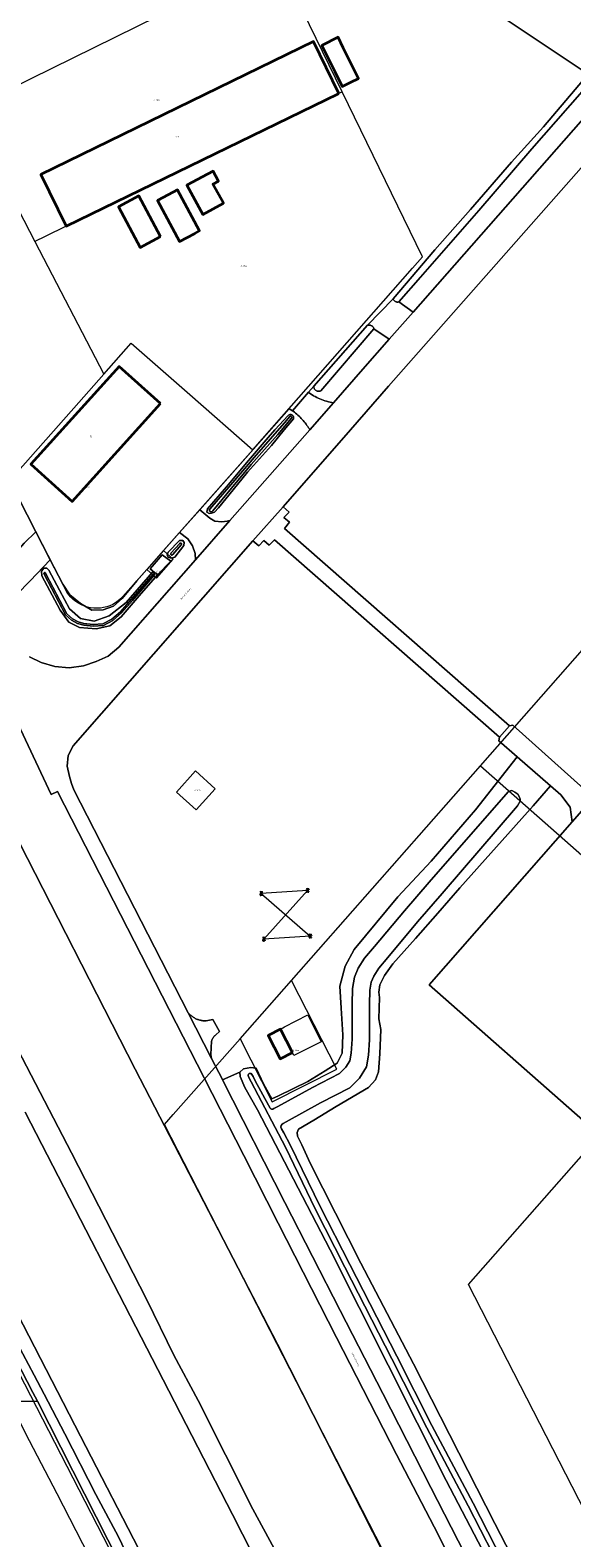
# Model space of a CAD drawing. Header units: metres. Extents: x 250001 to 257773, y 598992 to 609118.
# Tile 550 of 656: x 253378 to 253521, y 605708 to 606105. Entities that reach past the tile are written whole.
import ezdxf
from ezdxf.enums import TextEntityAlignment as Align
from ezdxf.lldxf.tags import DXFTag

# ---------------------------------------------------------------- set-up
doc = ezdxf.new("R2010")
doc.units = ezdxf.units.M
for name, color, linetype, lineweight in [('B-WE-GR-GRAS-GV', 252, 'Continuous', 13), ('B-WE-GR-GROENVOORZIENING-GV', 252, 'Continuous', 18), ('B-WE-IE-MEUBILAIR_WEGMEUBILAIR_HOOGSPANNINGSMAST-G', 252, 'Continuous', 18), ('B-WE-IE-MEUBILAIR_WEGMEUBILAIR_HOOGSPANNINGSMAST-S', 252, 'Continuous', 25), ('B-WE-IE-TERREINAFSCHEIDING_KUNSTMATIG_HEKWERK-G', 252, 'IE-TERREINAFSCHEIDING-KUNSTMATIG', 18), ('B-WE-KG-GRENS_PERCEEL-G', 150, 'KG-PERCEEL', 18), ('B-WE-KG-GRENS_PERCEEL-S', 150, 'Continuous', 25), ('B-WE-OG-BEBOUWING-GV', 1, 'Continuous', 35), ('B-WE-OG-BEBOUWING-T18', 7, 'Continuous', 18), ('B-WE-OG-TERREIN_ERF-GV', 7, 'Continuous', 18), ('B-WE-OG-TOPOGRAFIE-T18', 2, 'Continuous', 18), ('B-WE-OG-WATER-GV', 252, 'Continuous', 18), ('B-WE-OG-WATER_GREPPEL-GV', 252, 'Continuous', 18), ('B-WE-OG-WATER_SLOOT-GV', 252, 'Continuous', 18), ('B-WE-VH-ONVERHARD-GV', 252, 'Continuous', 18), ('B-WE-VH-VERHARDING_GESLOTEN-GV', 252, 'Continuous', 18), ('B-WE-VH-VERHARDING_OPEN-GV', 252, 'Continuous', 18), ('X-XX-AL-REFERENTIE-G', 7, 'Continuous', 18)]:
    doc.layers.add(name, color=color, linetype=linetype, lineweight=lineweight)
doc.styles.add('NLCS-ISO', font='NLCS-ISO.ttf')
doc.styles.add('NLCS-ISO-ANNOTATIEF-T18', font='NLCS-ISO.ttf', dxfattribs={"height": 1.8})
doc.styles.get("Standard").update_dxf_attribs({"font": 'NLCS-ISO.ttf'})
doc.linetypes.add('IE-TERREINAFSCHEIDING-KUNSTMATIG', pattern='A,4,[82,NLCS.shx,S=0.75,R=90,X=0,Y=0],4,-2', length=10)
tags = doc.linetypes.add('KG-PERCEEL', pattern='A,5.5,-2,["P",Standard,S=1.8,R=0,X=-0.5,Y=-0.9],-2,5.5,-2,[5,NLCS.SHX,S=0.75,R=0,X=0,Y=0],-2', length=19).pattern_tags.tags
tags[6] = DXFTag(74, 10)

# ---------------------------------------------------------------- blocks, each defined once
blk = doc.blocks.new('SKG-PERCEELNUMMER-SO')
at = {"style": 'NLCS-ISO', "oblique": 10, "flags": 1}
blk.add_attdef('GEMEENTECODE', text='', height=1.8, dxfattribs=at).set_placement((0, 2.6), align=Align.MIDDLE_CENTER)
at = {"style": 'NLCS-ISO', "oblique": 10}
blk.add_attdef('SECTIE', text='', height=1.8, dxfattribs=at).set_placement((-0.5, 0), align=Align.MIDDLE_RIGHT)
blk.add_attdef('PERCEELNUMMER', text='', height=1.8, dxfattribs=at).set_placement((0.5, 0), align=Align.MIDDLE_LEFT)
blk = doc.blocks.new('BS2021-132-Xref-KAD-20210617')
at = {"layer": 'B-WE-KG-GRENS_PERCEEL-G', "flags": 128}
for points in [[(253460.108, 606089.057), (253442.877, 606124.44)], [(253439.232, 606122.644), (253361.165, 606084.18)], [(253460.108, 606089.057), (253459.209, 606088.619), (253387.349, 606053.626), (253381.799, 606050.923), (253379.101, 606049.61)], [(253481.272, 606045.595), (253460.108, 606089.057)], [(253366.134, 606074.604), (253379.101, 606049.61)], [(253379.101, 606049.61), (253397.268, 606014.594)], [(253481.272, 606045.595), (253478.571, 606042.522)], [(253436.548, 605994.718), (253478.571, 606042.522)], [(253397.268, 606014.594), (253404.519, 606022.82), (253419.967, 606009.269), (253436.548, 605994.718)], [(253372.647, 605986.677), (253390.706, 606007.149), (253397.268, 606014.594)], [(253436.548, 605994.718), (253413.019, 605968.155)], [(253387.15, 605957.947), (253381.085, 605969.772), (253372.5, 605986.511), (253372.647, 605986.677)], [(253496.49, 605911.43), (253562.39, 605986.31)], [(253413.019, 605968.155), (253408.595, 605963.16)], [(253415.573, 605965.888), (253413.019, 605968.155)], [(253411.144, 605960.888), (253415.573, 605965.888)], [(253408.595, 605963.16), (253402.31, 605956.065)], [(253408.595, 605963.16), (253411.144, 605960.888)], [(253470.56, 605649.139), (253457.9, 605674.94), (253446.08, 605697.87), (253436.54, 605715.57), (253422.18, 605744.18), (253415.72, 605756.15), (253408.6, 605770.75), (253388.75, 605809.41), (253366.24, 605852.73), (253337.08, 605908.04), (253312.5, 605956.97), (253312.182, 605957.553)], [(253402.31, 605956.065), (253401.714, 605955.452), (253401.064, 605954.897), (253400.366, 605954.404), (253399.625, 605953.977), (253398.848, 605953.621), (253398.042, 605953.337), (253397.213, 605953.129), (253396.368, 605952.999), (253395.514, 605952.946), (253394.66, 605952.973), (253393.812, 605953.078), (253392.977, 605953.262), (253392.162, 605953.521), (253391.375, 605953.854), (253390.622, 605954.258), (253389.909, 605954.73), (253389.243, 605955.266), (253388.629, 605955.861), (253388.072, 605956.51), (253387.578, 605957.207), (253387.15, 605957.947)], [(253446.76, 605854.9), (253496.49, 605911.43)], [(253496.49, 605911.43), (253562.46, 605853.27)], [(253426.556, 605639.316), (253418.192, 605655.327), (253407.346, 605676.526), (253396.763, 605696.651), (253384.979, 605719.589), (253377.667, 605733.601), (253371.834, 605745.185), (253368.177, 605752.239), (253364.861, 605760.562), (253361.481, 605769.315), (253358.659, 605776.21), (253356.44, 605783.521), (253354.685, 605789.285), (253353.758, 605792.101), (253352.669, 605794.369), (253351.549, 605796.102), (253348.802, 605798.617), (253346.569, 605800.856), (253344.057, 605803.991), (253341.374, 605807.539), (253338.755, 605812.235), (253337.02, 605816.394), (253334.087, 605821.475), (253328.92, 605830.464), (253323.509, 605840.051), (253320.504, 605846.326), (253319.392, 605850.154), (253319.263, 605857.223), (253318.847, 605860.311)], [(253318.847, 605860.311), (253430.534, 605643.219)], [(253433.2, 605839.51), (253441.64, 605822.87), (253458.63, 605831.49), (253446.76, 605854.9)], [(253433.2, 605839.51), (253446.76, 605854.9)], [(253778.9, 605103.93), (253895.76, 605163.82), (253928.51, 605272.36), (253839.73, 605451.94), (253696.62, 605378.51), (253493.39, 605774.79), (253562.46, 605853.27)], [(253415.54, 605819.55), (253433.2, 605839.51)], [(253639.33, 605376.127), (253413.23, 605816.94), (253415.54, 605819.55)]]:
    blk.add_lwpolyline(points, dxfattribs=at)
blk.add_lwpolyline([(253416.436, 605904.509), (253421.461, 605910.077), (253426.658, 605905.387), (253421.633, 605899.819)], close=True, dxfattribs=at)
at = {"layer": 'B-WE-KG-GRENS_PERCEEL-S', "xscale": 0.2, "yscale": 0.2, "zscale": 0.2}
for p, values in [((253410.87, 606086.889), {'PERCEELNUMMER': '3824', 'SECTIE': 'A'}), ((253433.759, 606043.154), {'PERCEELNUMMER': '3825', 'SECTIE': 'A'}), ((253392.517, 605984.821), {'PERCEELNUMMER': '3411', 'SECTIE': 'A'}), ((253411.562, 605962.67), {'PERCEELNUMMER': '3639', 'SECTIE': 'A'}), ((253421.547, 605904.948), {'PERCEELNUMMER': '3874', 'SECTIE': 'A'}), ((253447.495, 605836.485), {'PERCEELNUMMER': '3032', 'SECTIE': 'A'})]:
    blk.add_blockref('SKG-PERCEELNUMMER-SO', p, dxfattribs=at).add_auto_attribs(values)
blk = doc.blocks.new('SKL-ET_HS_MAST-SO')
for p, q in [((0, 2.1), (-1.4, 1.8)), ((-1.4, 1.8), (-1.4, 1.6)), ((-1.4, 1.6), (0, 1.6)), ((0, 1.3), (-1.4, 1)), ((-1.4, 1), (-1.4, 0.9)), ((-1.4, 0.9), (0, 0.9)), ((-0.4, -0.4), (-0.1, 0.9)), ((0, 0), (-0.4, -0.4)), ((0, 0.5), (-0.2, 0.7)), ((0, 0.5), (-0.2, 0.3)), ((0, 0), (-0.2, 0.3)), ((-0.1, 0.9), (-0.1, 2)), ((0, 2.1), (1.4, 1.8)), ((1.4, 1.6), (0, 1.6)), ((0, 1.3), (1.4, 1)), ((1.4, 0.9), (0, 0.9)), ((0, 0.5), (0.2, 0.7)), ((0, 0.5), (0.2, 0.3)), ((0, 0), (0.2, 0.3)), ((0, 0), (0.4, -0.4)), ((0.1, 0.9), (0.1, 2)), ((0.4, -0.4), (0.1, 0.9)), ((1.4, 1.8), (1.4, 1.6)), ((1.4, 1), (1.4, 0.9)), ((-1, -1.8), (-0.4, -0.4)), ((-1, -1.8), (0, -0.8)), ((0, -0.8), (-0.4, -0.4)), ((0, -0.8), (0.4, -0.4)), ((1, -1.8), (0, -0.8)), ((1, -1.8), (0.4, -0.4))]:
    blk.add_line(p, q)
for points in [[(-1.4, -2), (-0.7, -2), (-0.7, -1.8), (-1.4, -1.8)], [(1.4, -2), (0.7, -2), (0.7, -1.8), (1.4, -1.8)]]:
    blk.add_lwpolyline(points, close=True)
blk = doc.blocks.new('BS2021-132-Xref-BGT-GRIJS-20210617-aangepast')
at = {"layer": 'B-WE-GR-GRAS-GV', "flags": 128}
for points in [[(253500.941, 606109.688), (253524.931, 606093.704)], [(253526.488, 606092.699), (253510.078, 606073.971), (253496.123, 606057.741), (253480.675, 606040.197), (253475.046, 606033.711), (253478.74, 606030.938), (253527.461, 606086.305)], [(253215.729, 606118.059), (253230.103, 606090.893), (253236.113, 606075.499), (253241.62, 606078.9), (253243.66, 606080.16), (253245.09, 606080.23), (253247.42, 606079.3), (253253.4, 606068.33), (253266.63, 606042.56), (253279.86, 606017.75), (253288.34, 606000), (253293.12, 605989.99), (253310.845, 605954.036), (253325.199, 605925.461), (253333.269, 605911.174), (253335.007, 605912.167), (253337.08, 605908.04), (253366.24, 605852.73), (253388.75, 605809.41), (253408.6, 605770.75), (253415.72, 605756.15), (253422.18, 605744.18), (253436.54, 605715.57), (253446.08, 605697.87)], [(253471.315, 605703.224), (253443.058, 605759.025), (253405.513, 605831.494), (253373.128, 605894.915)], [(253254.84, 605742.65), (253379.771, 605743.995), (253378.602, 605746.298), (253295.784, 605906.931)]]:
    blk.add_lwpolyline(points, dxfattribs=at)
at = {"layer": 'B-WE-GR-GROENVOORZIENING-GV', "flags": 128}
for points in [[(253261.527, 606112.482), (253290.816, 606054.697), (253304.707, 606027.948), (253336.377, 605966.591), (253355.031, 605933.65), (253355.824, 605927.379), (253354.909, 605925.621), (253354.543, 605924.682), (253361.14, 605911.503), (253367.49, 605900.929), (253373.128, 605894.915), (253405.513, 605831.494), (253443.058, 605759.025), (253471.315, 605703.224)], [(253492.45, 605694.81), (253484.29, 605710.86), (253474.42, 605730), (253458.59, 605760.76), (253443.2, 605790.92), (253434.16, 605808.71), (253423.726, 605829.259), (253385.046, 605904.692), (253383.37, 605903.858), (253367.181, 605938.281), (253361.884, 605948.952), (253357.032, 605958.396), (253352.35, 605966.4), (253345.87, 605979.25), (253336.73, 605997.54), (253335.47, 606000), (253324.6, 606021.37), (253311.65, 606046.64), (253300.19, 606069.12), (253288.4, 606092.25), (253276.74, 606114.77)], [(253572.482, 606125.118), (253472.266, 606011.44), (253462.255, 606000), (253444.492, 605979.702), (253446.083, 605978.302), (253444.703, 605976.883), (253446.162, 605975.597), (253444.877, 605973.995), (253504.162, 605922.006), (253505.033, 605922.127), (253526.317, 605903.081)], [(253523.524, 605818.022), (253482.964, 605853.699), (253520.681, 605896.661), (253520.141, 605900.52), (253517.691, 605903.754), (253514.984, 605906.12), (253510.42, 605900.92), (253491.04, 605879.29), (253485.27, 605872.63), (253479.36, 605865.93), (253473.4, 605859.23), (253471.19, 605856.17), (253470.03, 605853.74), (253469.76, 605851.76), (253469.9, 605850.37), (253469.75, 605844.76), (253470.28, 605841.93), (253470.03, 605835.57), (253469.69, 605830.76), (253468.88, 605828.73), (253467.02, 605826.66), (253458.54, 605821.62), (253452.6, 605818.05), (253448.56, 605815.65), (253448.21, 605814.85), (253448.35, 605813.81), (253449.42, 605811.52), (253451.67, 605806.69), (253464.96, 605780.37), (253478.89, 605753.84), (253500.29, 605711.82), (253532.34, 605649.56)], [(253377.696, 605940.165), (253380.772, 605938.634), (253384.361, 605937.584), (253388.132, 605937.265), (253391.964, 605937.748), (253395.27, 605938.907), (253398.458, 605940.335), (253401.199, 605942.675), (253414.464, 605957.78), (253421.444, 605965.728), (253421.369, 605967.409), (253420.609, 605969.431), (253419.408, 605971.2), (253417.225, 605972.888), (253405.976, 605960.186), (253402.15, 605955.513), (253399.862, 605953.495), (253397.083, 605952.513), (253394.086, 605952.457), (253391.142, 605954.199), (253388.361, 605956.487), (253386.485, 605959.283), (253383.177, 605965.739), (253377.842, 605960.196)], [(253295.784, 605906.931), (253378.602, 605746.298), (253379.771, 605743.995), (253429.253, 605646.536)], [(253404.55, 605701.1), (253401.11, 605708.3), (253395.21, 605719.42), (253386.97, 605735.42), (253381.55, 605745.89), (253378.89, 605750.83), (253374.48, 605759.27)], [(253500.08, 605698.87), (253487.52, 605723.1), (253456.89, 605783.86), (253446, 605804.9), (253437.79, 605820.75), (253434.46, 605826.63), (253433.19, 605829.57), (253433.15, 605830.71), (253428.578, 605828.713), (253444.93, 605796.37), (253459.54, 605767.95), (253470.83, 605746.02), (253483.44, 605721.29), (253495.99, 605696.72)]]:
    blk.add_lwpolyline(points, dxfattribs=at)
for points in [[(253365.621, 606000), (253333.985, 606061.62), (253322.817, 606056.291), (253319.877, 606046.253), (253323.22, 606039.78), (253333.64, 606019.91), (253343.6, 606000), (253344.34, 605998.52), (253353.97, 605979.54), (253362.471, 605963.153), (253366.619, 605962.049), (253368.202, 605962.05), (253369.923, 605963.015), (253371.781, 605965.012), (253376.322, 605970.109), (253379.416, 605973.078)], [(253472.481, 606023.825), (253468.447, 606026.613), (253454.426, 606010.248), (253454.295, 606010.194), (253454.158, 606010.155), (253454.019, 606010.132), (253453.877, 606010.125), (253453.736, 606010.133), (253453.596, 606010.158), (253453.46, 606010.198), (253453.329, 606010.253), (253453.206, 606010.323), (253453.091, 606010.406), (253452.986, 606010.501), (253452.892, 606010.608), (253452.812, 606010.724), (253452.744, 606010.849), (253452.692, 606010.981), (253452.654, 606011.117), (253452.632, 606011.257), (253452.626, 606011.399), (253452.63, 606011.485), (253451.229, 606009.871), (253451.387, 606009.748), (253451.767, 606009.472), (253452.156, 606009.209), (253452.553, 606008.959), (253452.959, 606008.724), (253453.372, 606008.502), (253453.793, 606008.294), (253454.221, 606008.101), (253454.655, 606007.923), (253455.095, 606007.759), (253455.54, 606007.611), (253455.99, 606007.478), (253456.444, 606007.36), (253456.902, 606007.258), (253457.364, 606007.171), (253457.785, 606007.107), (253465.527, 606015.922)], [(253447.013, 606005.014), (253446.106, 606005.502), (253422.572, 605978.927), (253425.219, 605976.7), (253426.546, 605975.879), (253428.379, 605975.691), (253429.769, 605975.881), (253430.501, 605976.04), (253451.544, 606000), (253451.433, 606000.19), (253451.236, 606000.51), (253451.029, 606000.828), (253450.81, 606001.145), (253450.581, 606001.46), (253450.342, 606001.772), (253450.093, 606002.082), (253449.835, 606002.387), (253449.568, 606002.689), (253449.292, 606002.986), (253449.008, 606003.279), (253448.716, 606003.566), (253448.416, 606003.848), (253448.11, 606004.123), (253447.797, 606004.391), (253447.479, 606004.653), (253447.155, 606004.907)], [(253446.292, 606003.98), (253446.407, 606003.994), (253446.522, 606003.992), (253446.637, 606003.975), (253446.747, 606003.942), (253446.852, 606003.894), (253446.949, 606003.832), (253447.037, 606003.756), (253447.114, 606003.67), (253447.178, 606003.574), (253447.228, 606003.47), (253447.263, 606003.36), (253447.283, 606003.246), (253447.287, 606003.131), (253447.275, 606003.016), (253447.247, 606002.904), (253447.24, 606002.883), (253444.793, 606000), (253441.479, 605995.802), (253435.153, 605988.81), (253431.359, 605984.131), (253427.454, 605979.451), (253426.464, 605978.295), (253425.693, 605977.964), (253425.033, 605977.909), (253424.427, 605978.294), (253424.559, 605979.152), (253429.564, 605984.933), (253435.394, 605991.87), (253440.561, 605997.903), (253442.314, 606000), (253445.885, 606003.773), (253445.975, 606003.845), (253446.074, 606003.905), (253446.181, 606003.95)], [(253417.189, 605970.839), (253418.07, 605970.839), (253418.455, 605970.289), (253418.345, 605969.463), (253415.981, 605966.38), (253415.045, 605966.16), (253414.22, 605966.38), (253413.999, 605967.04), (253414.219, 605967.7)], [(253412.698, 605966.989), (253414.935, 605965.349), (253411.387, 605961.729), (253406.571, 605956.252), (253401.83, 605950.702), (253398.838, 605948.291), (253395.261, 605947.486), (253390.881, 605947.849), (253388.107, 605949.308), (253385.769, 605952.445), (253380.947, 605961.495), (253380.873, 605962.736), (253381.457, 605963.539), (253382.26, 605963.539), (253382.771, 605962.955), (253385.62, 605957.701), (253388.251, 605952.812), (253391.099, 605950.258), (253394.749, 605949.53), (253398.69, 605950.992), (253403.142, 605954.425), (253410.072, 605962.458), (253410.638, 605962.338), (253409.503, 605963.337)]]:
    blk.add_lwpolyline(points, close=True, dxfattribs=at)
at = {"layer": 'B-WE-IE-MEUBILAIR_WEGMEUBILAIR_HOOGSPANNINGSMAST-G', "flags": 128}
blk.add_lwpolyline([(253450.981, 605878.611), (253438.77, 605877.777), (253451.675, 605866.578), (253439.464, 605865.744)], close=True, dxfattribs=at)
at = {"layer": 'B-WE-IE-TERREINAFSCHEIDING_KUNSTMATIG_HEKWERK-G', "flags": 128}
for points in [[(253444.908, 605842.644), (253450.994, 605845.842), (253454.503, 605838.732), (253447.325, 605835.086), (253446.99, 605835.87)], [(253443.82, 605842.05), (253444.908, 605842.644)]]:
    blk.add_lwpolyline(points, dxfattribs=at)
at = {"layer": 'B-WE-OG-BEBOUWING-GV', "flags": 128}
for points in [[(253460.364, 606100.658), (253459.006, 606103.406), (253454.704, 606101.281), (253458.121, 606094.365), (253460.066, 606090.429), (253462.378, 606091.571), (253464.367, 606092.554), (253461.854, 606097.641)], [(253459.209, 606088.619), (253452.564, 606102.265), (253380.704, 606067.272), (253387.349, 606053.626)], [(253424.615, 606067.355), (253419.196, 606064.413), (253423.368, 606056.728), (253428.788, 606059.67), (253426.035, 606064.74), (253427.471, 606065.519), (253426.051, 606068.135)], [(253415.559, 606062.628), (253411.412, 606060.413), (253417.213, 606049.55), (253421.221, 606051.691), (253422.484, 606052.365), (253416.683, 606063.228)], [(253412.244, 606050.932), (253406.523, 606061.646), (253401.117, 606058.76), (253406.839, 606048.045)], [(253412.196, 606006.872), (253401.309, 606016.68), (253378.067, 605990.88), (253388.954, 605981.072)], [(253446.99, 605835.87), (253443.82, 605842.05), (253440.58, 605840.39), (253443.75, 605834.2)]]:
    blk.add_lwpolyline(points, close=True, dxfattribs=at)
at = {"layer": 'B-WE-OG-TERREIN_ERF-GV', "flags": 128}
for points in [[(253365.621, 606000), (253379.416, 605973.078), (253383.177, 605965.739), (253386.485, 605959.283), (253388.361, 605956.487), (253391.142, 605954.199), (253394.086, 605952.457), (253397.083, 605952.513), (253399.862, 605953.495), (253402.15, 605955.513), (253405.976, 605960.186), (253417.225, 605972.888), (253422.572, 605978.927), (253446.106, 606005.502), (253447.013, 606005.014), (253451.229, 606009.871), (253452.63, 606011.485), (253466.79, 606027.516), (253473.487, 606034.518), (253484.495, 606047.436), (253493.92, 606057.983), (253504.663, 606070.494), (253513.113, 606079.769), (253524.931, 606093.704), (253500.941, 606109.688)], [(253429.253, 605646.536), (253379.771, 605743.995), (253254.84, 605742.65)]]:
    blk.add_lwpolyline(points, dxfattribs=at)
for points in [[(253459.006, 606103.406), (253460.364, 606100.658), (253461.854, 606097.641), (253464.367, 606092.554), (253462.378, 606091.571), (253460.066, 606090.429), (253458.121, 606094.365), (253454.704, 606101.281)], [(253452.564, 606102.265), (253459.209, 606088.619), (253387.349, 606053.626), (253380.704, 606067.272)], [(253424.615, 606067.355), (253426.051, 606068.135), (253427.471, 606065.519), (253426.035, 606064.74), (253428.788, 606059.67), (253423.368, 606056.728), (253419.196, 606064.413)], [(253415.559, 606062.628), (253416.683, 606063.228), (253422.484, 606052.365), (253421.221, 606051.691), (253417.213, 606049.55), (253411.412, 606060.413)], [(253406.523, 606061.646), (253412.244, 606050.932), (253406.839, 606048.045), (253401.117, 606058.76)], [(253412.196, 606006.872), (253388.954, 605981.072), (253378.067, 605990.88), (253401.309, 606016.68)], [(253501.529, 605918.961), (253442.228, 605971.024), (253440.878, 605969.569), (253439.452, 605970.844), (253438.08, 605969.36), (253436.544, 605970.71), (253404.151, 605933.749), (253389.238, 605916.705), (253387.904, 605914.116), (253387.669, 605911.313), (253388.211, 605908.613), (253388.786, 605906.733), (253389.371, 605905.145), (253419.518, 605846.376), (253419.657, 605846.211), (253419.802, 605846.052), (253419.953, 605845.898), (253420.109, 605845.75), (253420.271, 605845.607), (253420.438, 605845.471), (253420.609, 605845.341), (253420.786, 605845.218), (253420.967, 605845.101), (253421.152, 605844.991), (253421.341, 605844.888), (253421.534, 605844.792), (253421.73, 605844.703), (253421.93, 605844.622), (253422.132, 605844.548), (253422.337, 605844.481), (253422.545, 605844.423), (253422.754, 605844.372), (253422.965, 605844.328), (253423.177, 605844.293), (253423.391, 605844.266), (253423.606, 605844.246), (253423.821, 605844.235), (253424.036, 605844.231), (253424.226, 605844.235), (253425.981, 605844.585), (253427.781, 605841.402), (253426.822, 605840.579), (253426.697, 605840.481), (253426.577, 605840.377), (253426.462, 605840.267), (253426.353, 605840.152), (253426.249, 605840.031), (253426.153, 605839.905), (253426.062, 605839.774), (253425.978, 605839.639), (253425.901, 605839.5), (253425.832, 605839.357), (253425.769, 605839.211), (253425.714, 605839.062), (253425.666, 605838.911), (253425.653, 605838.862), (253425.45, 605835.392), (253425.551, 605834.827), (253425.69, 605834.344), (253428.527, 605828.814), (253428.578, 605828.713), (253433.15, 605830.71), (253434.1, 605831.6), (253435.99, 605831.98), (253437.43, 605831.72), (253439.33, 605827.63), (253441.59, 605823.65), (253443.33, 605824.43), (253451.01, 605828.28), (253455.64, 605831.03), (253458.79, 605833.04), (253460.1, 605835.71), (253460.29, 605840.57), (253459.85, 605847.57), (253459.45, 605853.33), (253460.83, 605858.68), (253463.2, 605863.03), (253474.73, 605876.89), (253483.55, 605886.35), (253495.22, 605899.8), (253506.168, 605913.828), (253501.366, 605918.026)], [(253551.617, 605931.75), (253526.467, 605903.252), (253526.317, 605903.081), (253520.681, 605896.661), (253482.964, 605853.699), (253523.524, 605818.022), (253592.178, 605896.075)], [(253440.58, 605840.39), (253443.82, 605842.05), (253446.99, 605835.87), (253443.75, 605834.2)]]:
    blk.add_lwpolyline(points, close=True, dxfattribs=at)
at = {"layer": 'B-WE-OG-WATER-GV', "flags": 128}
for points in [[(253462.653, 605652.301), (253431.196, 605714.178), (253414.398, 605746.774), (253376.557, 605820.128)], [(253353.32, 605808.135), (253391.156, 605734.79), (253407.919, 605702.263)], [(253514.038, 605679.178), (253494.595, 605717.123), (253483.69, 605737.62), (253474.472, 605755.833), (253462.076, 605780), (253454.25, 605795.335), (253446.413, 605811.584), (253444.666, 605814.756), (253444.106, 605815.762), (253443.938, 605816.172), (253444.043, 605816.641), (253444.242, 605816.977), (253444.544, 605817.206), (253445.348, 605817.628), (253454.396, 605822.65), (253462.099, 605826.614), (253464.631, 605829.149), (253466.52, 605832.071), (253466.985, 605835.183), (253467.308, 605839.188), (253467.303, 605848.532), (253467.391, 605852.314), (253467.745, 605854.446), (253468.385, 605855.983), (253469.698, 605858.071), (253472.069, 605860.901), (253479.964, 605870.286), (253486.451, 605877.764), (253506.231, 605900.863), (253506.937, 605902.08), (253506.957, 605902.62), (253506.731, 605903.365), (253506.319, 605903.935), (253505.593, 605904.464), (253504.985, 605904.852), (253504.622, 605904.916), (253504.219, 605904.793), (253503.842, 605904.543), (253483.019, 605880.789), (253476.485, 605873.257), (253468.565, 605863.842), (253465.991, 605860.77), (253464.308, 605858.095), (253463.319, 605855.716), (253462.825, 605852.744), (253462.728, 605848.584), (253462.733, 605839.371), (253462.437, 605835.705), (253462.141, 605833.724), (253461.052, 605832.039), (253459.369, 605830.354), (253452.238, 605826.685), (253443.127, 605821.629), (253442.095, 605821.095), (253441.813, 605820.985), (253441.489, 605820.98), (253441.271, 605821.061), (253441.091, 605821.22), (253440.671, 605822.011), (253437.135, 605828.433), (253436.599, 605829.576), (253436.136, 605830.336), (253435.85, 605830.379), (253435.593, 605830.339), (253435.375, 605830.203), (253435.278, 605830.018), (253435.276, 605829.806), (253435.475, 605829.277), (253436.091, 605828.163), (253445.114, 605810.931), (253452.948, 605794.689), (253460.782, 605779.338), (253473.177, 605755.173), (253482.399, 605736.95), (253493.307, 605716.45), (253512.742, 605678.519)]]:
    blk.add_lwpolyline(points, dxfattribs=at)
for points in [[(253446.574, 606003.518), (253446.485, 606003.538), (253446.41, 606003.537), (253446.341, 606003.513), (253446.29, 606003.488), (253444.909, 606001.77), (253437.407, 605993.324), (253430.753, 605985.506), (253425.198, 605979.064), (253425.081, 605978.806), (253425.176, 605978.547), (253425.309, 605978.447), (253425.517, 605978.4), (253425.804, 605978.472), (253426.001, 605978.603), (253430.896, 605984.604), (253436.121, 605990.825), (253443.106, 605998.698), (253446.725, 606003.078), (253446.773, 606003.153), (253446.784, 606003.224), (253446.77, 606003.294), (253446.747, 606003.37), (253446.71, 606003.444), (253446.657, 606003.488)], [(253417.607, 605970.114), (253417.52, 605970.123), (253417.421, 605970.117), (253417.326, 605970.07), (253417.19, 605969.958), (253414.986, 605967.533), (253414.93, 605967.409), (253414.904, 605967.296), (253414.91, 605967.193), (253414.935, 605967.082), (253415.023, 605967), (253415.125, 605966.963), (253415.249, 605966.972), (253415.338, 605967.026), (253415.43, 605967.095), (253417.685, 605969.683), (253417.744, 605969.79), (253417.764, 605969.882), (253417.756, 605969.98), (253417.685, 605970.068)], [(253381.793, 605962.356), (253381.722, 605962.377), (253381.647, 605962.371), (253381.563, 605962.315), (253381.537, 605962.273), (253381.522, 605962.223), (253381.512, 605962.16), (253381.677, 605961.787), (253387.23, 605951.205), (253388.763, 605949.819), (253390.37, 605948.944), (253391.976, 605948.507), (253394.458, 605948.216), (253397.159, 605948.436), (253399.64, 605949.751), (253401.975, 605951.724), (253404.82, 605955.01), (253410.657, 605961.729), (253410.749, 605961.841), (253410.745, 605961.938), (253410.713, 605962.006), (253410.645, 605962.057), (253410.553, 605962.08), (253410.429, 605962.065), (253410.339, 605962.005), (253404.503, 605955.286), (253401.679, 605952.024), (253399.403, 605950.102), (253397.038, 605948.848), (253394.466, 605948.638), (253392.056, 605948.921), (253390.528, 605949.337), (253389.008, 605950.164), (253387.567, 605951.467), (253382.049, 605961.982), (253381.843, 605962.326)]]:
    blk.add_lwpolyline(points, close=True, dxfattribs=at)
at = {"layer": 'B-WE-OG-WATER_GREPPEL-GV', "flags": 128}
blk.add_lwpolyline([(253524.931, 606093.704), (253513.113, 606079.769), (253504.663, 606070.494), (253493.92, 606057.983), (253484.495, 606047.436), (253473.487, 606034.518), (253473.5, 606034.476), (253473.548, 606034.348), (253473.61, 606034.226), (253473.687, 606034.112), (253473.776, 606034.007), (253473.877, 606033.914), (253473.988, 606033.832), (253474.108, 606033.764), (253474.234, 606033.71), (253474.367, 606033.672), (253474.503, 606033.648), (253474.64, 606033.64), (253474.778, 606033.648), (253474.914, 606033.672), (253475.046, 606033.711), (253480.675, 606040.197), (253496.123, 606057.741), (253510.078, 606073.971), (253526.488, 606092.699)], dxfattribs=at)
blk.add_lwpolyline([(253467.374, 606027.546), (253467.227, 606027.563), (253467.08, 606027.563), (253466.934, 606027.547), (253466.79, 606027.516), (253452.63, 606011.485), (253452.626, 606011.399), (253452.632, 606011.257), (253452.654, 606011.117), (253452.692, 606010.981), (253452.744, 606010.849), (253452.812, 606010.724), (253452.892, 606010.608), (253452.986, 606010.501), (253453.091, 606010.406), (253453.206, 606010.323), (253453.329, 606010.253), (253453.46, 606010.198), (253453.596, 606010.158), (253453.736, 606010.133), (253453.877, 606010.125), (253454.019, 606010.132), (253454.158, 606010.155), (253454.295, 606010.194), (253454.426, 606010.248), (253468.447, 606026.613), (253468.44, 606026.635), (253468.386, 606026.772), (253468.317, 606026.902), (253468.235, 606027.025), (253468.14, 606027.137), (253468.034, 606027.239), (253467.917, 606027.328), (253467.791, 606027.405), (253467.657, 606027.467), (253467.518, 606027.514)], close=True, dxfattribs=at)
at = {"layer": 'B-WE-OG-WATER_SLOOT-GV', "flags": 128}
for points in [[(253376.557, 605820.128), (253414.398, 605746.774), (253431.196, 605714.178), (253462.653, 605652.301)], [(253446.08, 605697.87), (253436.54, 605715.57), (253422.18, 605744.18), (253415.72, 605756.15), (253408.6, 605770.75), (253388.75, 605809.41), (253366.24, 605852.73)], [(253407.919, 605702.263), (253391.156, 605734.79), (253353.32, 605808.135)], [(253374.48, 605759.27), (253378.89, 605750.83), (253381.55, 605745.89), (253386.97, 605735.42), (253395.21, 605719.42), (253401.11, 605708.3), (253404.55, 605701.1)], [(253532.34, 605649.56), (253500.29, 605711.82), (253478.89, 605753.84), (253464.96, 605780.37), (253451.67, 605806.69), (253449.42, 605811.52), (253448.35, 605813.81), (253448.21, 605814.85), (253448.56, 605815.65), (253452.6, 605818.05), (253458.54, 605821.62), (253467.02, 605826.66), (253468.88, 605828.73), (253469.69, 605830.76), (253470.03, 605835.57), (253470.28, 605841.93), (253469.75, 605844.76), (253469.9, 605850.37), (253469.76, 605851.76), (253470.03, 605853.74), (253471.19, 605856.17), (253473.4, 605859.23), (253479.36, 605865.93), (253485.27, 605872.63), (253491.04, 605879.29), (253510.42, 605900.92), (253514.984, 605906.12), (253506.168, 605913.828), (253495.22, 605899.8), (253483.55, 605886.35), (253474.73, 605876.89), (253463.2, 605863.03), (253460.83, 605858.68), (253459.45, 605853.33), (253459.85, 605847.57), (253460.29, 605840.57), (253460.1, 605835.71), (253458.79, 605833.04), (253455.64, 605831.03), (253451.01, 605828.28), (253443.33, 605824.43), (253441.59, 605823.65), (253439.33, 605827.63), (253437.43, 605831.72), (253435.99, 605831.98), (253434.1, 605831.6), (253433.15, 605830.71), (253433.19, 605829.57), (253434.46, 605826.63), (253437.79, 605820.75), (253446, 605804.9), (253456.89, 605783.86), (253487.52, 605723.1), (253500.08, 605698.87)], [(253512.742, 605678.519), (253493.307, 605716.45), (253482.399, 605736.95), (253473.177, 605755.173), (253460.782, 605779.338), (253452.948, 605794.689), (253445.114, 605810.931), (253436.091, 605828.163), (253435.475, 605829.277), (253435.276, 605829.806), (253435.278, 605830.018), (253435.375, 605830.203), (253435.593, 605830.339), (253435.85, 605830.379), (253436.136, 605830.336), (253436.599, 605829.576), (253437.135, 605828.433), (253440.671, 605822.011), (253441.091, 605821.22), (253441.271, 605821.061), (253441.489, 605820.98), (253441.813, 605820.985), (253442.095, 605821.095), (253443.127, 605821.629), (253452.238, 605826.685), (253459.369, 605830.354), (253461.052, 605832.039), (253462.141, 605833.724), (253462.437, 605835.705), (253462.733, 605839.371), (253462.728, 605848.584), (253462.825, 605852.744), (253463.319, 605855.716), (253464.308, 605858.095), (253465.991, 605860.77), (253468.565, 605863.842), (253476.485, 605873.257), (253483.019, 605880.789), (253503.842, 605904.543), (253504.219, 605904.793), (253504.622, 605904.916), (253504.985, 605904.852), (253505.593, 605904.464), (253506.319, 605903.935), (253506.731, 605903.365), (253506.957, 605902.62), (253506.937, 605902.08), (253506.231, 605900.863), (253486.451, 605877.764), (253479.964, 605870.286), (253472.069, 605860.901), (253469.698, 605858.071), (253468.385, 605855.983), (253467.745, 605854.446), (253467.391, 605852.314), (253467.303, 605848.532), (253467.308, 605839.188), (253466.985, 605835.183), (253466.52, 605832.071), (253464.631, 605829.149), (253462.099, 605826.614), (253454.396, 605822.65), (253445.348, 605817.628), (253444.544, 605817.206), (253444.242, 605816.977), (253444.043, 605816.641), (253443.938, 605816.172), (253444.106, 605815.762), (253444.666, 605814.756), (253446.413, 605811.584), (253454.25, 605795.335), (253462.076, 605780), (253474.472, 605755.833), (253483.69, 605737.62), (253494.595, 605717.123), (253514.038, 605679.178)]]:
    blk.add_lwpolyline(points, dxfattribs=at)
for points in [[(253446.522, 606003.992), (253446.407, 606003.994), (253446.292, 606003.98), (253446.181, 606003.95), (253446.074, 606003.905), (253445.975, 606003.845), (253445.885, 606003.773), (253442.314, 606000), (253440.561, 605997.903), (253435.394, 605991.87), (253429.564, 605984.933), (253424.559, 605979.152), (253424.427, 605978.294), (253425.033, 605977.909), (253425.693, 605977.964), (253426.464, 605978.295), (253427.454, 605979.451), (253431.359, 605984.131), (253435.153, 605988.81), (253441.479, 605995.802), (253444.793, 606000), (253447.24, 606002.883), (253447.247, 606002.904), (253447.275, 606003.016), (253447.287, 606003.131), (253447.283, 606003.246), (253447.263, 606003.36), (253447.228, 606003.47), (253447.178, 606003.574), (253447.114, 606003.67), (253447.037, 606003.756), (253446.949, 606003.832), (253446.852, 606003.894), (253446.747, 606003.942), (253446.637, 606003.975)], [(253446.41, 606003.537), (253446.485, 606003.538), (253446.574, 606003.518), (253446.657, 606003.488), (253446.71, 606003.444), (253446.747, 606003.37), (253446.77, 606003.294), (253446.784, 606003.224), (253446.773, 606003.153), (253446.725, 606003.078), (253443.106, 605998.698), (253436.121, 605990.825), (253430.896, 605984.604), (253426.001, 605978.603), (253425.804, 605978.472), (253425.517, 605978.4), (253425.309, 605978.447), (253425.176, 605978.547), (253425.081, 605978.806), (253425.198, 605979.064), (253430.753, 605985.506), (253437.407, 605993.324), (253444.909, 606001.77), (253446.29, 606003.488), (253446.341, 606003.513)], [(253418.455, 605970.289), (253418.07, 605970.839), (253417.189, 605970.839), (253414.219, 605967.7), (253413.999, 605967.04), (253414.22, 605966.38), (253415.045, 605966.16), (253415.981, 605966.38), (253418.345, 605969.463)], [(253417.421, 605970.117), (253417.52, 605970.123), (253417.607, 605970.114), (253417.685, 605970.068), (253417.756, 605969.98), (253417.764, 605969.882), (253417.744, 605969.79), (253417.685, 605969.683), (253415.43, 605967.095), (253415.338, 605967.026), (253415.249, 605966.972), (253415.125, 605966.963), (253415.023, 605967), (253414.935, 605967.082), (253414.91, 605967.193), (253414.904, 605967.296), (253414.93, 605967.409), (253414.986, 605967.533), (253417.19, 605969.958), (253417.326, 605970.07)], [(253382.771, 605962.955), (253382.26, 605963.539), (253381.457, 605963.539), (253380.873, 605962.736), (253380.947, 605961.495), (253385.769, 605952.445), (253388.107, 605949.308), (253390.881, 605947.849), (253395.261, 605947.486), (253398.838, 605948.291), (253401.83, 605950.702), (253406.571, 605956.252), (253411.387, 605961.729), (253411.094, 605962.24), (253410.638, 605962.338), (253410.072, 605962.458), (253403.142, 605954.425), (253398.69, 605950.992), (253394.749, 605949.53), (253391.099, 605950.258), (253388.251, 605952.812), (253385.62, 605957.701)], [(253381.647, 605962.371), (253381.722, 605962.377), (253381.793, 605962.356), (253381.843, 605962.326), (253382.049, 605961.982), (253387.567, 605951.467), (253389.008, 605950.164), (253390.528, 605949.337), (253392.056, 605948.921), (253394.466, 605948.638), (253397.038, 605948.848), (253399.403, 605950.102), (253401.679, 605952.024), (253404.503, 605955.286), (253410.339, 605962.005), (253410.429, 605962.065), (253410.553, 605962.08), (253410.645, 605962.057), (253410.713, 605962.006), (253410.745, 605961.938), (253410.749, 605961.841), (253410.657, 605961.729), (253404.82, 605955.01), (253401.975, 605951.724), (253399.64, 605949.751), (253397.159, 605948.436), (253394.458, 605948.216), (253391.976, 605948.507), (253390.37, 605948.944), (253388.763, 605949.819), (253387.23, 605951.205), (253381.677, 605961.787), (253381.512, 605962.16), (253381.522, 605962.223), (253381.537, 605962.273), (253381.563, 605962.315)]]:
    blk.add_lwpolyline(points, close=True, dxfattribs=at)
at = {"layer": 'B-WE-VH-ONVERHARD-GV', "flags": 128}
blk.add_lwpolyline([(253451.387, 606009.748), (253451.229, 606009.871), (253447.013, 606005.014), (253447.155, 606004.907), (253447.479, 606004.653), (253447.797, 606004.391), (253448.11, 606004.123), (253448.416, 606003.848), (253448.716, 606003.566), (253449.008, 606003.279), (253449.292, 606002.986), (253449.568, 606002.689), (253449.835, 606002.387), (253450.093, 606002.082), (253450.342, 606001.772), (253450.581, 606001.46), (253450.81, 606001.145), (253451.029, 606000.828), (253451.236, 606000.51), (253451.433, 606000.19), (253451.544, 606000), (253457.785, 606007.107), (253457.364, 606007.171), (253456.902, 606007.258), (253456.444, 606007.36), (253455.99, 606007.478), (253455.54, 606007.611), (253455.095, 606007.759), (253454.655, 606007.923), (253454.221, 606008.101), (253453.793, 606008.294), (253453.372, 606008.502), (253452.959, 606008.724), (253452.553, 606008.959), (253452.156, 606009.209), (253451.767, 606009.472)], close=True, dxfattribs=at)
at = {"layer": 'B-WE-VH-VERHARDING_GESLOTEN-GV', "flags": 128}
for points in [[(253276.74, 606114.77), (253288.4, 606092.25), (253300.19, 606069.12), (253311.65, 606046.64), (253324.6, 606021.37), (253335.47, 606000), (253336.73, 605997.54), (253345.87, 605979.25), (253352.35, 605966.4), (253357.032, 605958.396), (253361.884, 605948.952), (253367.181, 605938.281), (253383.37, 605903.858), (253385.046, 605904.692), (253423.726, 605829.259), (253434.16, 605808.71), (253443.2, 605790.92), (253458.59, 605760.76), (253474.42, 605730), (253484.29, 605710.86), (253492.45, 605694.81)], [(253495.99, 605696.72), (253483.44, 605721.29), (253470.83, 605746.02), (253459.54, 605767.95), (253444.93, 605796.37), (253428.578, 605828.713), (253428.527, 605828.814), (253425.69, 605834.344), (253419.518, 605846.376), (253389.371, 605905.145), (253388.786, 605906.733), (253388.211, 605908.613), (253387.669, 605911.313), (253387.904, 605914.116), (253389.238, 605916.705), (253404.151, 605933.749), (253436.544, 605970.71), (253444.492, 605979.702), (253462.255, 606000), (253472.266, 606011.44), (253572.482, 606125.118)], [(253527.461, 606086.305), (253478.74, 606030.938), (253472.481, 606023.825), (253465.527, 606015.922), (253457.785, 606007.107), (253451.544, 606000), (253430.501, 605976.04), (253421.444, 605965.728), (253414.464, 605957.78), (253401.199, 605942.675), (253398.458, 605940.335), (253395.27, 605938.907), (253391.964, 605937.748), (253388.132, 605937.265), (253384.361, 605937.584), (253380.772, 605938.634), (253377.696, 605940.165)]]:
    blk.add_lwpolyline(points, dxfattribs=at)
blk.add_lwpolyline([(253526.317, 605903.081), (253505.033, 605922.127), (253504.162, 605922.006), (253501.529, 605918.961), (253501.366, 605918.026), (253506.168, 605913.828), (253514.984, 605906.12), (253517.691, 605903.754), (253520.141, 605900.52), (253520.681, 605896.661)], close=True, dxfattribs=at)
at = {"layer": 'B-WE-VH-VERHARDING_OPEN-GV', "flags": 128}
for points in [[(253473.5, 606034.476), (253473.487, 606034.518), (253466.79, 606027.516), (253466.934, 606027.547), (253467.08, 606027.563), (253467.227, 606027.563), (253467.374, 606027.546), (253467.518, 606027.514), (253467.657, 606027.467), (253467.791, 606027.405), (253467.917, 606027.328), (253468.034, 606027.239), (253468.14, 606027.137), (253468.235, 606027.025), (253468.317, 606026.902), (253468.386, 606026.772), (253468.44, 606026.635), (253468.447, 606026.613), (253472.481, 606023.825), (253478.74, 606030.938), (253475.046, 606033.711), (253474.914, 606033.672), (253474.778, 606033.648), (253474.64, 606033.64), (253474.503, 606033.648), (253474.367, 606033.672), (253474.234, 606033.71), (253474.108, 606033.764), (253473.988, 606033.832), (253473.877, 606033.914), (253473.776, 606034.007), (253473.687, 606034.112), (253473.61, 606034.226), (253473.548, 606034.348)], [(253425.219, 605976.7), (253422.572, 605978.927), (253417.225, 605972.888), (253419.408, 605971.2), (253420.609, 605969.431), (253421.369, 605967.409), (253421.444, 605965.728), (253430.501, 605976.04), (253429.769, 605975.881), (253428.379, 605975.691), (253426.546, 605975.879)], [(253446.083, 605978.302), (253444.492, 605979.702), (253436.544, 605970.71), (253438.08, 605969.36), (253439.452, 605970.844), (253440.878, 605969.569), (253442.228, 605971.024), (253501.529, 605918.961), (253504.162, 605922.006), (253444.877, 605973.995), (253446.162, 605975.597), (253444.703, 605976.883)], [(253383.177, 605965.739), (253379.416, 605973.078), (253376.322, 605970.109), (253371.781, 605965.012), (253369.923, 605963.015), (253368.202, 605962.05), (253366.619, 605962.049), (253362.471, 605963.153), (253363.316, 605961.525), (253370.239, 605948.072), (253370.753, 605947.367), (253370.549, 605950.003), (253370.892, 605952), (253372.062, 605953.859), (253374.401, 605956.545), (253377.842, 605960.196)], [(253414.935, 605965.349), (253412.698, 605966.989), (253409.503, 605963.337), (253410.638, 605962.338), (253411.094, 605962.24), (253411.387, 605961.729)], [(253419.657, 605846.211), (253419.518, 605846.376), (253425.69, 605834.344), (253425.551, 605834.827), (253425.45, 605835.392), (253425.653, 605838.862), (253425.666, 605838.911), (253425.714, 605839.062), (253425.769, 605839.211), (253425.832, 605839.357), (253425.901, 605839.5), (253425.978, 605839.639), (253426.062, 605839.774), (253426.153, 605839.905), (253426.249, 605840.031), (253426.353, 605840.152), (253426.462, 605840.267), (253426.577, 605840.377), (253426.697, 605840.481), (253426.822, 605840.579), (253427.781, 605841.402), (253425.981, 605844.585), (253424.226, 605844.235), (253424.036, 605844.231), (253423.821, 605844.235), (253423.606, 605844.246), (253423.391, 605844.266), (253423.177, 605844.293), (253422.965, 605844.328), (253422.754, 605844.372), (253422.545, 605844.423), (253422.337, 605844.481), (253422.132, 605844.548), (253421.93, 605844.622), (253421.73, 605844.703), (253421.534, 605844.792), (253421.341, 605844.888), (253421.152, 605844.991), (253420.967, 605845.101), (253420.786, 605845.218), (253420.609, 605845.341), (253420.438, 605845.471), (253420.271, 605845.607), (253420.109, 605845.75), (253419.953, 605845.898), (253419.802, 605846.052)]]:
    blk.add_lwpolyline(points, close=True, dxfattribs=at)
at = {"layer": 'B-WE-IE-MEUBILAIR_WEGMEUBILAIR_HOOGSPANNINGSMAST-S', "xscale": 0.2, "yscale": 0.2, "zscale": 0.2}
for p in [(253438.77, 605877.777), (253450.981, 605878.611), (253439.464, 605865.744), (253451.675, 605866.578)]:
    blk.add_blockref('SKL-ET_HS_MAST-SO', p, dxfattribs=at)
at = {"layer": 'B-WE-OG-BEBOUWING-T18', "style": 'NLCS-ISO-ANNOTATIEF-T18'}
for s, rotation, p in [('15g', 25.7, (253416.614, 606077.17)), ('15e', 297.4, (253393.885, 605998.288))]:
    blk.add_text(s, height=0.36, rotation=rotation, dxfattribs=at).set_placement(p, align=Align.MIDDLE)
at = {"layer": 'B-WE-OG-TOPOGRAFIE-T18', "style": 'NLCS-ISO-ANNOTATIEF-T18'}
for rotation, p in [(48.8, (253418.94, 605956.753)), (296.9, (253463.57, 605754.991))]:
    blk.add_text('Robbenplaatweg', height=0.36, rotation=rotation, dxfattribs=at).set_placement(p, align=Align.MIDDLE)

msp = doc.modelspace()

# ---------------------------------------------------------------- block references
at = {"layer": 'X-XX-AL-REFERENTIE-G'}
for name in ['BS2021-132-Xref-BGT-GRIJS-20210617-aangepast', 'BS2021-132-Xref-KAD-20210617']:
    msp.add_blockref(name, (0, 0), dxfattribs=at)

doc.saveas('drawing.dxf')
